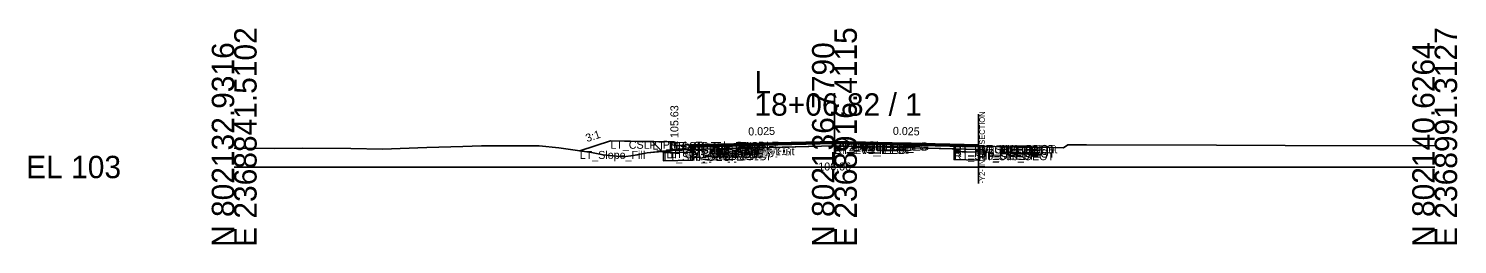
# Model space of a CAD drawing. Extents: x -26 to 8153, y -10 to 9520.
# Drawn here: x -25.7 to 152.8, y 9490.3 to 9517.3 of the extents above; entities that cross this region are included whole.
import ezdxf

# ---------------------------------------------------------------- set-up
doc = ezdxf.new("R2010")
doc.units = 0
for name, color, linetype in [('Exist CMT Pavement', 7, 'Continuous'), ('Exist Cross Section Cell', 7, 'Continuous'), ('Exist XS Center Line Elevation Label', 7, 'Continuous'), ('Exist XS Ground Line', 7, 'Continuous'), ('Prop CMT Conc Surface', 7, 'Continuous'), ('Prop CMT Concrete Structures', 7, 'Continuous'), ('Prop CMT Pvmt Course 1', 7, 'Continuous'), ('Prop CMT Pvmt Course 1 CG', 7, 'Continuous'), ('Prop CMT Pvmt Course 1 Wedge', 7, 'Continuous'), ('Prop CMT Pvmt Course 2', 7, 'Continuous'), ('Prop CMT Pvmt Course 2 Wedge', 7, 'Continuous'), ('Prop CMT Pvmt Course 3', 7, 'Continuous'), ('Prop CMT Pvmt Course 3 Wedge', 7, 'Continuous'), ('Prop CMT Pvmt Surface', 7, 'Continuous'), ('Prop CMT Pvmt Wedge Surface 1', 7, 'Continuous'), ('Prop CMT Pvmt Wedge Surface 2', 7, 'Continuous'), ('Prop CMT Pvmt Wedge Surface 3', 7, 'Continuous'), ('Prop CMT Shallow Undercut', 7, 'Continuous'), ('Prop CMT Shallow Undercut Boundary', 7, 'Continuous'), ('Prop CMT Shear Line', 7, 'Continuous'), ('Prop CMT Slope Grass', 7, 'Continuous'), ('Prop CMT Subgrade Earthwork', 7, 'Continuous'), ('Prop XS Earthwork Shape', 7, 'Continuous'), ('Prop XS Hydro Elevations', 7, 'Continuous'), ('Prop XS SE Text', 7, 'Continuous'), ('Prop XS Side Slope Text', 7, 'Continuous'), ('Prop XS Subgrade Earthwork', 7, 'Continuous'), ('Scratch_Level_2', 7, 'Continuous'), ('Scratch_Level_6', 7, 'Continuous')]:
    doc.layers.add(name, color=color, linetype=linetype)

msp = doc.modelspace()

# ---------------------------------------------------------------- linework, layer by layer
at = {"layer": 'Exist CMT Pavement'}
for p, q in [((57.28, 9502.48), (62.12, 9502.59)), ((62.12, 9502.59), (75.29, 9503.07)), ((75.29, 9503.07), (85.19, 9502.82)), ((85.19, 9502.82), (96.67, 9502.52))]:
    msp.add_line(p, q, dxfattribs=at)
at = {"layer": 'Exist Cross Section Cell'}
for p, q in [((75, 9500), (75, 9509.22)), ((0, 9500), (75, 9500)), ((75, 9500), (150, 9500))]:
    msp.add_line(p, q, dxfattribs=at)
at = {"layer": 'Exist XS Ground Line'}
for p, q in [((0, 9502.37), (5.03, 9502.33)), ((5.03, 9502.33), (8.53, 9502.36)), ((8.53, 9502.36), (14.56, 9502.32)), ((14.56, 9502.32), (18.54, 9502.25)), ((18.54, 9502.25), (24.08, 9502.44)), ((24.08, 9502.44), (28.55, 9502.58)), ((28.55, 9502.58), (30.89, 9502.64)), ((30.89, 9502.64), (33.25, 9502.63)), ((33.25, 9502.63), (38.11, 9502.63)), ((38.11, 9502.63), (40.56, 9502.38)), ((40.56, 9502.38), (44.65, 9501.8)), ((44.65, 9501.8), (46.09, 9501.52)), ((46.09, 9501.52), (48.62, 9501.26)), ((49.91, 9501.45), (51.62, 9501.76)), ((51.62, 9501.76), (55.18, 9502.16)), ((55.18, 9502.16), (57.28, 9502.48)), ((57.28, 9502.48), (62.12, 9502.59)), ((62.12, 9502.59), (75.29, 9503.07)), ((75.29, 9503.07), (85.19, 9502.82)), ((85.19, 9502.82), (96.67, 9502.52)), ((96.67, 9502.52), (97.8, 9502.48)), ((97.8, 9502.48), (98.9, 9502.47)), ((98.9, 9502.47), (101.84, 9502.42)), ((101.84, 9502.42), (103.63, 9502.41)), ((103.63, 9502.41), (104.17, 9502.79)), ((104.17, 9502.79), (104.68, 9502.79)), ((104.68, 9502.79), (105.15, 9502.79)), ((105.15, 9502.79), (106.51, 9502.79)), ((106.51, 9502.79), (122.75, 9502.75)), ((122.75, 9502.75), (131.33, 9502.71)), ((131.33, 9502.71), (150, 9502.64)), ((48.62, 9501.26), (49.91, 9501.45))]:
    msp.add_line(p, q, dxfattribs=at)
at = {"layer": 'Prop CMT Conc Surface'}
for points in [[(55, 9502.63), (55, 9503.13), (54.5, 9503.13)], [(57, 9502.76), (55, 9502.63)]]:
    msp.add_lwpolyline(points, dxfattribs=at)
at = {"layer": 'Prop CMT Concrete Structures'}
for points in [[(57, 9502.76), (55, 9502.63), (55, 9503.13), (54.5, 9503.13)], [(54.5, 9503.13), (54.5, 9502.11), (57, 9502.18)], [(57, 9502.18), (57, 9502.76)]]:
    msp.add_lwpolyline(points, dxfattribs=at)
at = {"layer": 'Prop CMT Pvmt Course 1'}
for points in [[(75, 9503.21), (57, 9502.76)], [(57, 9502.76), (57, 9502.51)], [(57, 9502.51), (57.28, 9502.52)], [(57.28, 9502.64), (75, 9503.08)], [(57.28, 9502.52), (57.28, 9502.64)], [(75, 9502.96), (75, 9503.21)], [(75, 9503.21), (93, 9502.76)], [(75, 9502.96), (75, 9503.21)], [(75, 9503.08), (75, 9502.96), (75, 9502.96)], [(89.94, 9502.71), (75, 9503.08)], [(75, 9503.08), (75, 9502.96), (75, 9502.96)], [(89.94, 9502.59), (89.94, 9502.71)], [(93, 9502.51), (89.94, 9502.59)], [(93, 9502.76), (93, 9502.51)]]:
    msp.add_lwpolyline(points, dxfattribs=at)
at = {"layer": 'Prop CMT Pvmt Course 1 CG'}
for points in [[(57, 9502.18), (54, 9502.1), (53.66, 9501.76)], [(53.66, 9501.76), (57, 9501.85)], [(57, 9501.85), (57, 9502.18)]]:
    msp.add_lwpolyline(points, dxfattribs=at)
at = {"layer": 'Prop CMT Pvmt Course 1 Wedge'}
for points in [[(75, 9503.08), (57.28, 9502.64)], [(75, 9503.08), (89.94, 9502.71)]]:
    msp.add_lwpolyline(points, dxfattribs=at)
at = {"layer": 'Prop CMT Pvmt Course 2'}
for points in [[(57.28, 9502.52), (57, 9502.51)], [(57, 9502.51), (57, 9502.18)], [(57, 9502.18), (57.28, 9502.19)], [(57.28, 9502.19), (57.28, 9502.52)], [(89.94, 9502.26), (89.94, 9502.59)], [(89.94, 9502.59), (93, 9502.51)], [(93, 9502.18), (89.94, 9502.26)], [(93, 9502.51), (93, 9502.18)]]:
    msp.add_lwpolyline(points, dxfattribs=at)
at = {"layer": 'Prop CMT Pvmt Course 2 Wedge'}
for points in [[(75, 9502.96), (57.28, 9502.52)], [(75, 9502.96), (89.94, 9502.59)]]:
    msp.add_lwpolyline(points, dxfattribs=at)
at = {"layer": 'Prop CMT Pvmt Course 3'}
for points in [[(57.28, 9502.19), (57, 9502.18)], [(57, 9502.18), (57, 9501.85)], [(57, 9501.85), (57.28, 9501.85)], [(57.28, 9501.85), (57.28, 9502.19)], [(89.94, 9502.26), (93, 9502.18)], [(89.94, 9501.92), (89.94, 9502.26)], [(93, 9501.85), (89.94, 9501.92)], [(93, 9502.18), (93, 9501.85)]]:
    msp.add_lwpolyline(points, dxfattribs=at)
at = {"layer": 'Prop CMT Pvmt Course 3 Wedge'}
for points in [[(75, 9502.63), (57.28, 9502.19)], [(75, 9502.63), (89.94, 9502.26)]]:
    msp.add_lwpolyline(points, dxfattribs=at)
at = {"layer": 'Prop CMT Pvmt Surface'}
for points in [[(75, 9503.21), (57, 9502.76)], [(75, 9503.21), (93, 9502.76), (93, 9502.62)]]:
    msp.add_lwpolyline(points, dxfattribs=at)
at = {"layer": 'Prop CMT Pvmt Wedge Surface 1'}
for points in [[(57, 9502.51), (57, 9502.76)], [(57.28, 9502.52), (57, 9502.51)], [(75, 9503.08), (57.28, 9502.64)], [(57.28, 9502.64), (57.28, 9502.52)], [(75, 9503.08), (89.94, 9502.71)], [(89.94, 9502.71), (89.94, 9502.59)], [(89.94, 9502.59), (93, 9502.51)], [(93, 9502.51), (93, 9502.76)]]:
    msp.add_lwpolyline(points, dxfattribs=at)
at = {"layer": 'Prop CMT Pvmt Wedge Surface 2'}
for points in [[(75, 9502.96), (57, 9502.51)], [(57, 9502.51), (57, 9502.76)], [(75, 9502.96), (93, 9502.51)], [(93, 9502.51), (93, 9502.76)]]:
    msp.add_lwpolyline(points, dxfattribs=at)
at = {"layer": 'Prop CMT Pvmt Wedge Surface 3'}
for points in [[(57, 9502.18), (57, 9502.76)], [(75, 9502.63), (57, 9502.18)], [(75, 9502.63), (93, 9502.18)], [(93, 9502.18), (93, 9502.76)]]:
    msp.add_lwpolyline(points, dxfattribs=at)
at = {"layer": 'Prop CMT Shallow Undercut'}
for p, q in [((57.28, 9501.85), (53.66, 9501.76)), ((53.66, 9501.76), (53.66, 9500.76)), ((57.28, 9500.85), (57.28, 9501.85)), ((93, 9501.85), (89.94, 9501.92)), ((89.94, 9501.92), (89.94, 9500.92)), ((93, 9500.85), (93, 9501.85)), ((53.66, 9500.76), (57.28, 9500.85)), ((89.94, 9500.92), (93, 9500.85))]:
    msp.add_line(p, q, dxfattribs=at)
at = {"layer": 'Prop CMT Shallow Undercut Boundary'}
for p, q in [((53.66, 9501.76), (57.28, 9501.85)), ((53.66, 9501.76), (53.66, 9500.76)), ((57.28, 9501.85), (57.28, 9500.85)), ((89.94, 9501.92), (89.94, 9500.92)), ((89.94, 9501.92), (93, 9501.85)), ((93, 9501.85), (93, 9500.85)), ((57.28, 9500.85), (53.66, 9500.76)), ((89.94, 9500.92), (93, 9500.85))]:
    msp.add_line(p, q, dxfattribs=at)
at = {"layer": 'Prop CMT Shear Line'}
msp.add_line((93, 9497.94), (93, 9506.62), dxfattribs=at)
at = {"layer": 'Prop CMT Slope Grass'}
msp.add_lwpolyline([(54.5, 9503.13), (47, 9503.28), (43.18, 9502.01)], dxfattribs=at)
at = {"layer": 'Prop CMT Subgrade Earthwork'}
for points in [[(57, 9501.85), (53.66, 9501.76), (52.25, 9503.17)], [(57.28, 9501.85), (57, 9501.85)], [(57.28, 9501.85), (57.3, 9502.48)], [(89.94, 9501.92), (89.94, 9502.7)], [(89.94, 9501.92), (93, 9501.85)]]:
    msp.add_lwpolyline(points, dxfattribs=at)
at = {"layer": 'Prop XS Earthwork Shape'}
for points in [[(52.25, 9503.17), (47, 9503.28), (43.18, 9502.01), (44.65, 9501.8), (46.09, 9501.52), (48.62, 9501.26), (49.91, 9501.45), (51.62, 9501.76), (53.46, 9501.96)], [(57, 9501.85), (53.66, 9501.76), (53.46, 9501.96), (55.18, 9502.16), (57.28, 9502.48), (57.3, 9502.48), (57.28, 9501.85)], [(57, 9501.85), (53.66, 9501.76), (53.66, 9500.76), (57.28, 9500.85), (57.28, 9501.85)], [(89.94, 9501.92), (89.94, 9500.92), (93, 9500.85), (93, 9501.85)], [(89.94, 9501.92), (89.94, 9500.92), (93, 9500.85), (93, 9501.85)]]:
    msp.add_lwpolyline(points, close=True, dxfattribs=at)
at = {"layer": 'Prop XS Subgrade Earthwork'}
for p, q in [((53.66, 9501.76), (57.28, 9501.85)), ((93, 9501.85), (89.94, 9501.92))]:
    msp.add_line(p, q, dxfattribs=at)
at = {"layer": 'Scratch_Level_6'}
for p, q in [((57.28, 9501.85), (53.66, 9501.76)), ((53.66, 9501.76), (53.66, 9500.76)), ((57.28, 9500.85), (57.28, 9501.85)), ((93, 9501.85), (89.94, 9501.92)), ((89.94, 9501.92), (89.94, 9500.92)), ((93, 9500.85), (93, 9501.85)), ((53.66, 9500.76), (57.28, 9500.85)), ((89.94, 9500.92), (93, 9500.85))]:
    msp.add_line(p, q, dxfattribs=at)

# ---------------------------------------------------------------- texts
at = {"layer": 'Exist Cross Section Cell'}
for s, p in [('E 2368841.5102', (2.8, 9490)), ('E 2368916.4115', (77.8, 9490)), ('E 2368991.3127', (152.8, 9490)), ('N 802132.9316', (0, 9490)), ('N 802136.7790', (75, 9490)), ('N 802140.6264', (150, 9490))]:
    msp.add_text(s, height=2.8, rotation=90, dxfattribs=at).set_placement(p)
for s, p in [('L', (65, 9509.22)), ('18+06.82 / 1', (65, 9506.42)), ('EL 103', (-26, 9498.6))]:
    msp.add_text(s, height=2.8, dxfattribs=at).set_placement(p)
at = {"layer": 'Exist XS Center Line Elevation Label'}
msp.add_text('106.06', height=1, dxfattribs=at).set_placement((72.98, 9499.56))
at = {"layer": 'Prop CMT Shear Line'}
msp.add_text('-Y2- INTERSECTION', height=0.7, rotation=90, dxfattribs=at).set_placement((93.8, 9497.95))
at = {"layer": 'Prop XS Hydro Elevations'}
msp.add_text('105.63', height=1, rotation=90, dxfattribs=at).set_placement((55.5, 9503.63))
at = {"layer": 'Prop XS SE Text'}
for rotation, p in [(1.4321, (64.24, 9503.94)), (358.5679, (82.29, 9504.03))]:
    msp.add_text('0.025', height=1, rotation=rotation, dxfattribs=at).set_placement(p)
at = {"layer": 'Prop XS Side Slope Text'}
msp.add_text('3:1', height=1, rotation=18.4349, dxfattribs=at).set_placement((44.1, 9503.1))
at = {"layer": 'Scratch_Level_2'}
for s, p in [('LT_CSLP_Pnt', (47, 9502.28)), ('LT_Slope_Fill', (43.18, 9501.01)), ('LT_Sub_Trench_Out_DLT', (52.25, 9502.17)), ('LT_Sub_OEOP', (53.66, 9500.76)), ('LT_CG1_Shelf_Out', (54, 9501.1)), ('LT_CG_Top_BOC', (54.5, 9502.13)), ('LT_CG_Bot_BOC', (54.5, 9501.11)), ('LT_CG_Top_Face', (55, 9502.13)), ('LT_CG_Top_Gut', (55, 9501.63)), ('LT_PV1_OEOT', (57, 9501.76)), ('LT_PV2_OEOT', (57, 9501.51)), ('LT_PV3_OEOT', (57, 9501.18)), ('LT_CG_Bot_IE', (57, 9501.18)), ('LT_Sub_OEOT', (57, 9500.85)), ('LT_PV1_OEEOP', (57.28, 9501.64)), ('LT_PV2_OEEOP', (57.28, 9501.52)), ('LT_PV_OEEOP_EG', (57.28, 9501.48)), ('LT_PV3_OEEOP', (57.28, 9501.19)), ('LT_Sub_OEEOP', (57.28, 9500.85)), ('LT_PV_Sub_Tie_Out', (57.3, 9501.48)), ('PV1_PGL', (75, 9502.21)), ('RT_PV1_IEEOP', (75, 9502.08)), ('LT_PV1_IEEOP', (75, 9502.08)), ('RT_PV_IEEOP_EG', (75, 9502.06)), ('LT_PV_IEEOP_EG', (75, 9502.06)), ('RT_PV2_IEEOP', (75, 9501.96)), ('LT_PV2_IEEOP', (75, 9501.96)), ('PV2_PGL', (75, 9501.96)), ('RT_PV3_IEEOP', (75, 9501.63)), ('LT_PV3_IEEOP', (75, 9501.63)), ('RT_PV_Sub_Tie_Out', (89.92, 9501.7)), ('RT_PV1_OEEOP', (89.94, 9501.71)), ('RT_PV_OEEOP_EG', (89.94, 9501.7)), ('RT_PV2_OEEOP', (89.94, 9501.59)), ('RT_PV3_OEEOP', (89.94, 9501.26)), ('RT_Sub_OEEOP', (89.94, 9500.92)), ('RT_PV1_OEOT', (93, 9501.76)), ('RT_PV2_OEOT', (93, 9501.51)), ('RT_PV3_OEOT', (93, 9501.18)), ('RT_Sub_OEOT', (93, 9500.85))]:
    msp.add_text(s, height=1, dxfattribs=at).set_placement(p)

doc.saveas('drawing.dxf')
